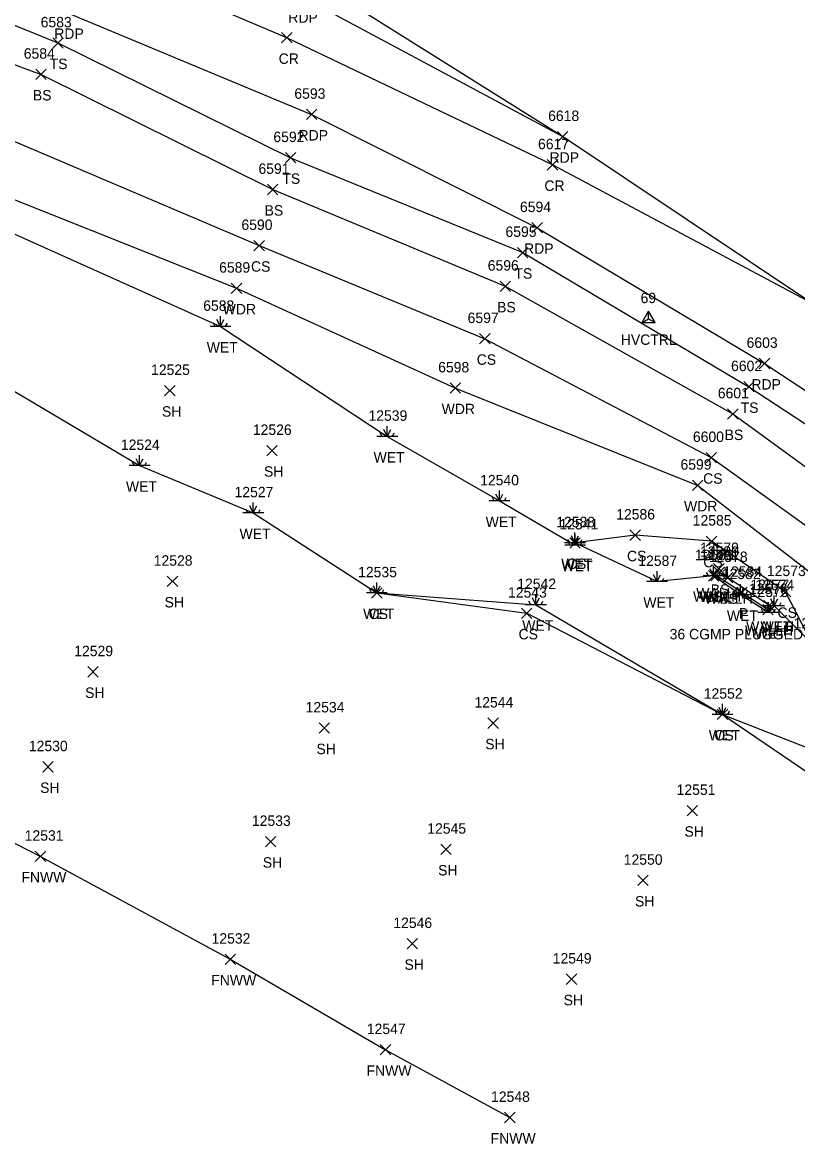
# Model space of a CAD drawing. Extents: x 1462089 to 1464015, y 730534 to 736144.
# Drawn here: x 1463221.5 to 1463370, y 731180.7 to 731395.6 of the extents above; entities that cross this region are included whole.
import ezdxf

# ---------------------------------------------------------------- set-up
doc = ezdxf.new("R2010")
doc.units = 0
for name, color, linetype in [('C_A', 7, 'Continuous'), ('C_I', 7, 'Continuous'), ('CPSM', 7, 'Continuous'), ('D_A', 7, 'Continuous'), ('D_C', 7, 'Continuous'), ('D_I', 7, 'Continuous'), ('D_TIC', 7, 'Continuous'), ('DHW', 7, 'Continuous'), ('L_A', 7, 'Continuous'), ('L_I', 7, 'Continuous'), ('L_TIC', 7, 'Continuous'), ('LAWA', 7, 'Continuous'), ('LELB', 7, 'Continuous'), ('LFNC', 7, 'Continuous'), ('LWET', 7, 'Continuous'), ('P_A', 7, 'Continuous'), ('P_I', 7, 'Continuous'), ('P_TIC', 7, 'Continuous'), ('PET', 7, 'Continuous'), ('PRC', 7, 'Continuous')]:
    doc.layers.add(name, color=color, linetype=linetype)

msp = doc.modelspace()

# ---------------------------------------------------------------- linework, layer by layer
at = {"layer": 'CPSM'}
for p, q in [((1463340.16, 731338.09), (1463341.41, 731340.25)), ((1463342.66, 731338.09), (1463341.41, 731340.25)), ((1463341.41, 731338.81), (1463341.41, 731340.25)), ((1463340.16, 731338.09), (1463341.41, 731338.81)), ((1463340.16, 731338.09), (1463342.66, 731338.09)), ((1463341.41, 731338.81), (1463341.41, 731338.81)), ((1463341.41, 731338.81), (1463342.66, 731338.09))]:
    msp.add_line(p, q, dxfattribs=at)
at = {"layer": 'D_TIC'}
for points in [[(1463353.35, 731288.59), (1463355.35, 731290.59)], [(1463355.35, 731288.59), (1463353.35, 731290.59)], [(1463353.35, 731288.59), (1463355.35, 731290.59)], [(1463355.35, 731288.59), (1463353.35, 731290.59)], [(1463353.96, 731289.2), (1463355.96, 731291.2)], [(1463355.96, 731289.2), (1463353.96, 731291.2)], [(1463355.55, 731288.2), (1463357.55, 731290.2)], [(1463357.55, 731288.2), (1463355.55, 731290.2)], [(1463358.31, 731285.37), (1463360.31, 731287.37)], [(1463360.31, 731285.37), (1463358.31, 731287.37)], [(1463363.28, 731282.06), (1463365.28, 731284.06)], [(1463365.28, 731282.06), (1463363.28, 731284.06)], [(1463363.28, 731282.06), (1463365.28, 731284.06)], [(1463365.28, 731282.06), (1463363.28, 731284.06)], [(1463363.51, 731282.83), (1463365.51, 731284.83)], [(1463365.51, 731282.83), (1463363.51, 731284.83)]]:
    msp.add_lwpolyline(points, dxfattribs=at)
at = {"layer": 'DHW'}
for points in [[(1463364.28, 731283.06), (1463364.51, 731283.83), (1463356.55, 731289.2), (1463354.96, 731290.2), (1463354.35, 731289.59)], [(1463364.28, 731283.06), (1463354.35, 731289.59)]]:
    msp.add_lwpolyline(points, dxfattribs=at)
at = {"layer": 'L_TIC'}
for points in [[(1463227.27, 731390.66), (1463229.27, 731392.66)], [(1463229.27, 731390.66), (1463227.27, 731392.66)], [(1463224.03, 731384.65), (1463226.03, 731386.65)], [(1463226.03, 731384.65), (1463224.03, 731386.65)], [(1463271.85, 731368.67), (1463273.85, 731370.67)], [(1463273.85, 731368.67), (1463271.85, 731370.67)], [(1463268.42, 731362.58), (1463270.42, 731364.58)], [(1463270.42, 731362.58), (1463268.42, 731364.58)], [(1463265.81, 731351.83), (1463267.81, 731353.83)], [(1463267.81, 731351.83), (1463265.81, 731353.83)], [(1463316.31, 731350.5), (1463318.31, 731352.5)], [(1463318.31, 731350.5), (1463316.31, 731352.5)], [(1463261.47, 731343.65), (1463263.47, 731345.65)], [(1463263.47, 731343.65), (1463261.47, 731345.65)], [(1463312.96, 731344.04), (1463314.96, 731346.04)], [(1463314.96, 731344.04), (1463312.96, 731346.04)], [(1463309.06, 731333.99), (1463311.06, 731335.99)], [(1463311.06, 731333.99), (1463309.06, 731335.99)], [(1463303.42, 731324.53), (1463305.42, 731326.53)], [(1463305.42, 731324.53), (1463303.42, 731326.53)], [(1463359.65, 731324.78), (1463361.65, 731326.78)], [(1463361.65, 731324.78), (1463359.65, 731326.78)], [(1463248.7, 731324.05), (1463250.7, 731326.05)], [(1463250.7, 731324.05), (1463248.7, 731326.05)], [(1463356.55, 731319.57), (1463358.55, 731321.57)], [(1463358.55, 731319.57), (1463356.55, 731321.57)], [(1463268.26, 731312.55), (1463270.26, 731314.55)], [(1463270.26, 731312.55), (1463268.26, 731314.55)], [(1463352.43, 731311.2), (1463354.43, 731313.2)], [(1463354.43, 731311.2), (1463352.43, 731313.2)], [(1463349.84, 731305.89), (1463351.84, 731307.89)], [(1463351.84, 731305.89), (1463349.84, 731307.89)], [(1463337.85, 731296.34), (1463339.85, 731298.34)], [(1463339.85, 731296.34), (1463337.85, 731298.34)], [(1463326.32, 731294.86), (1463328.32, 731296.86)], [(1463328.32, 731294.86), (1463326.32, 731296.86)], [(1463352.47, 731295.18), (1463354.47, 731297.18)], [(1463354.47, 731295.18), (1463352.47, 731297.18)], [(1463353.87, 731289.91), (1463355.87, 731291.91)], [(1463355.87, 731289.91), (1463353.87, 731291.91)], [(1463352.87, 731288.54), (1463354.87, 731290.54)], [(1463354.87, 731288.54), (1463352.87, 731290.54)], [(1463355.55, 731288.2), (1463357.55, 731290.2)], [(1463357.55, 731288.2), (1463355.55, 731290.2)], [(1463249.21, 731287.49), (1463251.21, 731289.49)], [(1463251.21, 731287.49), (1463249.21, 731289.49)], [(1463366.68, 731285.5), (1463368.68, 731287.5)], [(1463368.68, 731285.5), (1463366.68, 731287.5)], [(1463288.36, 731285.27), (1463290.36, 731287.27)], [(1463290.36, 731285.27), (1463288.36, 731287.27)], [(1463317.08, 731281.37), (1463319.08, 731283.37)], [(1463319.08, 731281.37), (1463317.08, 731283.37)], [(1463233.99, 731270.15), (1463235.99, 731272.15)], [(1463235.99, 731270.15), (1463233.99, 731272.15)], [(1463354.58, 731262), (1463356.58, 731264)], [(1463356.58, 731262), (1463354.58, 731264)], [(1463310.65, 731260.31), (1463312.65, 731262.31)], [(1463312.65, 731260.31), (1463310.65, 731262.31)], [(1463278.31, 731259.37), (1463280.31, 731261.37)], [(1463280.31, 731259.37), (1463278.31, 731261.37)], [(1463225.37, 731251.94), (1463227.37, 731253.94)], [(1463227.37, 731251.94), (1463225.37, 731253.94)], [(1463348.81, 731243.56), (1463350.81, 731245.56)], [(1463350.81, 731243.56), (1463348.81, 731245.56)], [(1463268.02, 731237.62), (1463270.02, 731239.62)], [(1463270.02, 731237.62), (1463268.02, 731239.62)], [(1463301.61, 731236.13), (1463303.61, 731238.13)], [(1463303.61, 731236.13), (1463301.61, 731238.13)], [(1463223.93, 731234.79), (1463225.93, 731236.79)], [(1463225.93, 731234.79), (1463223.93, 731236.79)], [(1463339.34, 731230.18), (1463341.34, 731232.18)], [(1463341.34, 731230.18), (1463339.34, 731232.18)], [(1463295.17, 731218.05), (1463297.17, 731220.05)], [(1463297.17, 731218.05), (1463295.17, 731220.05)], [(1463260.29, 731215.06), (1463262.29, 731217.06)], [(1463262.29, 731215.06), (1463260.29, 731217.06)], [(1463325.66, 731211.25), (1463327.66, 731213.25)], [(1463327.66, 731211.25), (1463325.66, 731213.25)], [(1463290.03, 731197.73), (1463292.03, 731199.73)], [(1463292.03, 731197.73), (1463290.03, 731199.73)], [(1463313.83, 731184.74), (1463315.83, 731186.74)], [(1463315.83, 731184.74), (1463313.83, 731186.74)]]:
    msp.add_lwpolyline(points, dxfattribs=at)
at = {"layer": 'LAWA'}
msp.add_lwpolyline([(1463081.03, 731412.21), (1463134.05, 731397.07), (1463171.56, 731375.44), (1463216.46, 731362.98), (1463262.47, 731344.65), (1463304.42, 731325.53), (1463350.84, 731306.89), (1463387.42, 731278.58), (1463433.98, 731239.1)], dxfattribs=at)
at = {"layer": 'LELB'}
for points in [[(1462725.83, 731477.73), (1462699.03, 731484.88), (1462678.02, 731490.51), (1462672.21, 731492.87), (1462685.03, 731534.1), (1462694.09, 731551.02), (1462707.07, 731562.68), (1462723.7, 731570.83), (1462738.52, 731573.85), (1462757.84, 731571.09), (1462803.89, 731553.92), (1462852.61, 731535.53), (1462892.59, 731519.26), (1462943.53, 731500), (1462989.56, 731482.33), (1463038.41, 731464.73), (1463096.36, 731442.72), (1463144.39, 731425.15), (1463184.91, 731409.31), (1463228.27, 731391.66), (1463272.85, 731369.67), (1463317.31, 731351.5), (1463360.65, 731325.78), (1463401.48, 731298.99)], [(1462704.46, 731497.81), (1462686.16, 731500.02), (1462698.22, 731528.94), (1462703.29, 731542), (1462714.64, 731556.34), (1462732.86, 731563.96), (1462758.79, 731560.72), (1462800.62, 731547.77), (1462850.71, 731531.04), (1462891.22, 731514), (1462941.79, 731496.05), (1462986.9, 731476.74), (1463039.19, 731460.33), (1463094.46, 731438.38), (1463142.72, 731421.22), (1463180.95, 731402.04), (1463225.03, 731385.65), (1463269.42, 731363.58), (1463313.96, 731345.04), (1463357.55, 731320.57), (1463397.02, 731291.85), (1463445.25, 731256.26)], [(1462986.9, 731476.74), (1463033.15, 731447.98), (1463087.53, 731423.89), (1463138.54, 731409.22), (1463176.78, 731387.71), (1463218.91, 731373.24), (1463266.81, 731352.83), (1463310.06, 731334.99), (1463353.43, 731312.2), (1463391.94, 731284.58), (1463438.94, 731247.62)], [(1463372.8, 731276.46), (1463367.68, 731286.5), (1463353.47, 731296.18), (1463338.85, 731297.34), (1463327.32, 731295.86)], [(1463356.55, 731289.2), (1463354.87, 731290.91), (1463353.87, 731289.54)], [(1463289.36, 731286.27), (1463318.08, 731282.37), (1463355.58, 731263), (1463386.65, 731241.84), (1463427.25, 731219.05)]]:
    msp.add_lwpolyline(points, dxfattribs=at)
at = {"layer": 'LFNC'}
msp.add_lwpolyline([(1462866.1, 731423.83), (1462898.03, 731407.27), (1462902.6, 731406.12), (1462940.18, 731384.56), (1462969.15, 731369), (1462989.5, 731357.62), (1463015.63, 731343.66), (1463061.19, 731318.77), (1463091.63, 731303.37), (1463126.82, 731285.41), (1463155.7, 731270.92), (1463169.89, 731264.01), (1463224.93, 731235.79), (1463261.29, 731216.06), (1463291.03, 731198.73), (1463314.83, 731185.74)], dxfattribs=at)
at = {"layer": 'LWET'}
for p, q in [((1463259.4, 731337.33), (1463259.4, 731339.33)), ((1463259.4, 731337.33), (1463259.4, 731339.33)), ((1463261.4, 731337.33), (1463257.4, 731337.33)), ((1463261.4, 731337.33), (1463257.4, 731337.33)), ((1463258.4, 731337.33), (1463258.07, 731338)), ((1463258.4, 731337.33), (1463258.07, 731338)), ((1463259.4, 731337.33), (1463258.74, 731338.67)), ((1463259.4, 731337.33), (1463258.74, 731338.67)), ((1463259.4, 731337.33), (1463260.07, 731338.67)), ((1463259.4, 731337.33), (1463260.07, 731338.67)), ((1463260.4, 731337.33), (1463260.74, 731338)), ((1463260.4, 731337.33), (1463260.74, 731338)), ((1463291.36, 731316.26), (1463290.69, 731317.59)), ((1463291.36, 731316.26), (1463291.36, 731318.26)), ((1463291.36, 731316.26), (1463292.03, 731317.59)), ((1463293.36, 731316.26), (1463289.36, 731316.26)), ((1463290.36, 731316.26), (1463290.03, 731316.92)), ((1463292.36, 731316.26), (1463292.69, 731316.92)), ((1463242.92, 731310.67), (1463242.58, 731311.34)), ((1463243.92, 731310.67), (1463243.25, 731312)), ((1463243.92, 731310.67), (1463243.92, 731312.67)), ((1463243.92, 731310.67), (1463244.58, 731312)), ((1463244.92, 731310.67), (1463245.25, 731311.34)), ((1463245.92, 731310.67), (1463241.92, 731310.67)), ((1463312.83, 731303.89), (1463312.16, 731305.22)), ((1463312.83, 731303.89), (1463312.83, 731305.89)), ((1463312.83, 731303.89), (1463313.5, 731305.22)), ((1463265.69, 731301.6), (1463265.02, 731302.94)), ((1463265.69, 731301.6), (1463265.69, 731303.6)), ((1463265.69, 731301.6), (1463266.35, 731302.94)), ((1463314.83, 731303.89), (1463310.83, 731303.89)), ((1463311.83, 731303.89), (1463311.5, 731304.56)), ((1463313.83, 731303.89), (1463314.16, 731304.56)), ((1463267.69, 731301.6), (1463263.69, 731301.6)), ((1463264.69, 731301.6), (1463264.35, 731302.27)), ((1463266.69, 731301.6), (1463267.02, 731302.27)), ((1463326.32, 731295.86), (1463325.98, 731296.53)), ((1463326.32, 731295.86), (1463325.98, 731296.53)), ((1463326.36, 731295.44), (1463326.03, 731296.1)), ((1463327.32, 731295.86), (1463326.65, 731297.19)), ((1463327.32, 731295.86), (1463326.65, 731297.19)), ((1463327.36, 731295.44), (1463326.7, 731296.77)), ((1463327.32, 731295.86), (1463327.32, 731297.86)), ((1463327.32, 731295.86), (1463327.32, 731297.86)), ((1463327.32, 731295.86), (1463327.98, 731297.19)), ((1463327.32, 731295.86), (1463327.98, 731297.19)), ((1463327.36, 731295.44), (1463327.36, 731297.44)), ((1463327.36, 731295.44), (1463328.03, 731296.77)), ((1463328.32, 731295.86), (1463328.65, 731296.53)), ((1463328.32, 731295.86), (1463328.65, 731296.53)), ((1463328.36, 731295.44), (1463328.7, 731296.1)), ((1463329.32, 731295.86), (1463325.32, 731295.86)), ((1463329.32, 731295.86), (1463325.32, 731295.86)), ((1463329.36, 731295.44), (1463325.36, 731295.44)), ((1463343.04, 731288.44), (1463342.37, 731289.77)), ((1463343.04, 731288.44), (1463343.04, 731290.44)), ((1463343.04, 731288.44), (1463343.71, 731289.77)), ((1463352.87, 731289.54), (1463352.54, 731290.21)), ((1463353.87, 731289.54), (1463353.21, 731290.88)), ((1463353.87, 731289.54), (1463353.87, 731291.54)), ((1463353.87, 731289.54), (1463354.54, 731290.88)), ((1463354.87, 731289.54), (1463355.21, 731290.21)), ((1463289.36, 731286.27), (1463288.69, 731287.6)), ((1463289.36, 731286.27), (1463289.36, 731288.27)), ((1463289.36, 731286.27), (1463290.02, 731287.6)), ((1463345.04, 731288.44), (1463341.04, 731288.44)), ((1463342.04, 731288.44), (1463341.71, 731289.1)), ((1463344.04, 731288.44), (1463344.37, 731289.1)), ((1463355.87, 731289.54), (1463351.87, 731289.54)), ((1463359.04, 731285.92), (1463359.04, 731287.92)), ((1463291.36, 731286.27), (1463287.36, 731286.27)), ((1463288.36, 731286.27), (1463288.02, 731286.93)), ((1463290.36, 731286.27), (1463290.69, 731286.93)), ((1463319.85, 731284.02), (1463319.18, 731285.35)), ((1463319.85, 731284.02), (1463319.85, 731286.02)), ((1463319.85, 731284.02), (1463320.51, 731285.35)), ((1463361.04, 731285.92), (1463357.04, 731285.92)), ((1463358.04, 731285.92), (1463357.71, 731286.59)), ((1463359.04, 731285.92), (1463358.37, 731287.25)), ((1463359.04, 731285.92), (1463359.71, 731287.25)), ((1463360.04, 731285.92), (1463360.37, 731286.59)), ((1463365.48, 731283.8), (1463365.48, 731285.8)), ((1463321.85, 731284.02), (1463317.85, 731284.02)), ((1463318.85, 731284.02), (1463318.51, 731284.68)), ((1463320.85, 731284.02), (1463321.18, 731284.68)), ((1463363.38, 731282.49), (1463363.05, 731283.16)), ((1463367.48, 731283.8), (1463363.48, 731283.8)), ((1463364.38, 731282.49), (1463363.72, 731283.83)), ((1463364.48, 731283.8), (1463364.15, 731284.46)), ((1463364.38, 731282.49), (1463364.38, 731284.49)), ((1463364.38, 731282.49), (1463365.05, 731283.83)), ((1463365.48, 731283.8), (1463364.82, 731285.13)), ((1463365.38, 731282.49), (1463365.72, 731283.16)), ((1463365.48, 731283.8), (1463366.15, 731285.13)), ((1463366.48, 731283.8), (1463366.82, 731284.46)), ((1463366.38, 731282.49), (1463362.38, 731282.49)), ((1463355.58, 731263), (1463354.91, 731264.33)), ((1463355.58, 731263), (1463355.58, 731265)), ((1463355.58, 731263), (1463356.25, 731264.33)), ((1463357.58, 731263), (1463353.58, 731263)), ((1463354.58, 731263), (1463354.25, 731263.67)), ((1463356.58, 731263), (1463356.91, 731263.67))]:
    msp.add_line(p, q, dxfattribs=at)
for points in [[(1462733.57, 731494.55), (1462725.26, 731500.55), (1462719.94, 731502.96), (1462723.6, 731512.41), (1462733.75, 731518.35), (1462743.36, 731523.25), (1462753.89, 731528.6), (1462746.86, 731535.71), (1462735.45, 731540.19), (1462722.91, 731541.96), (1462719.94, 731549.27), (1462730.7, 731550.95), (1462750.36, 731546.11), (1462796.24, 731531.79), (1462845.76, 731520.14), (1462890.22, 731497.14), (1462935.58, 731479.91), (1462979.84, 731458.59), (1463028.53, 731430.07), (1463078.39, 731408.92), (1463133.15, 731393.57), (1463171.56, 731375.44), (1463214.42, 731357.49), (1463259.4, 731337.33)], [(1463259.4, 731337.33), (1463291.36, 731316.26), (1463312.83, 731303.89), (1463327.36, 731295.44), (1463327.32, 731295.86)], [(1463210.27, 731330.63), (1463243.92, 731310.67), (1463265.69, 731301.6), (1463289.36, 731286.27), (1463319.85, 731284.02), (1463355.58, 731263), (1463388.54, 731250.07), (1463427.25, 731219.05)], [(1463437.33, 731230.05), (1463396.06, 731260.47), (1463372.8, 731276.46), (1463365.48, 731283.8), (1463364.38, 731282.49), (1463359.04, 731285.92), (1463353.87, 731289.54), (1463343.04, 731288.44), (1463327.32, 731295.86)]]:
    msp.add_lwpolyline(points, dxfattribs=at)
at = {"layer": 'P_TIC'}
for points in [[(1463271.12, 731391.66), (1463273.12, 731393.66)], [(1463273.12, 731391.66), (1463271.12, 731393.66)], [(1463275.87, 731376.97), (1463277.87, 731378.97)], [(1463277.87, 731376.97), (1463275.87, 731378.97)], [(1463323.96, 731372.71), (1463325.96, 731374.71)], [(1463325.96, 731372.71), (1463323.96, 731374.71)], [(1463323.96, 731372.71), (1463325.96, 731374.71)], [(1463325.96, 731372.71), (1463323.96, 731374.71)], [(1463322.02, 731367.31), (1463324.02, 731369.31)], [(1463324.02, 731367.31), (1463322.02, 731369.31)], [(1463319.08, 731355.26), (1463321.08, 731357.26)], [(1463321.08, 731355.26), (1463319.08, 731357.26)], [(1463362.63, 731329.24), (1463364.63, 731331.24)], [(1463364.63, 731329.24), (1463362.63, 731331.24)]]:
    msp.add_lwpolyline(points, dxfattribs=at)
at = {"layer": 'PET'}
for points in [[(1463461.34, 731279.61), (1463416.02, 731311.33), (1463372.71, 731341.8), (1463324.96, 731373.71), (1463274.92, 731400.55), (1463226.84, 731425.24), (1463198.61, 731435.81), (1463171.74, 731446.45), (1463119.56, 731465.71), (1463068.75, 731485.01), (1463020.22, 731503.96), (1462972.87, 731521.72), (1462924.96, 731539.86), (1462877.42, 731558.69), (1462826.02, 731577.33), (1462782.49, 731593.34), (1462768.74, 731598.43), (1462762.18, 731600.75), (1462739.52, 731609.73), (1462723.72, 731618.83), (1462715.82, 731624.41), (1462713.48, 731627.53), (1462712.47, 731631.19), (1462712.89, 731635.26)], [(1462682, 731542.57), (1462690.37, 731554.44), (1462701.87, 731565.32), (1462718.63, 731575.1), (1462733.82, 731578.91), (1462746.81, 731578.39), (1462756.2, 731576.5), (1462761.65, 731574.84), (1462805.91, 731559.14), (1462855.47, 731540.72), (1462896.06, 731525.28), (1462946.06, 731505.97), (1462992.04, 731488.44), (1463040, 731470.15), (1463098.6, 731447.89), (1463146.47, 731429.53), (1463186.4, 731413.97), (1463230.08, 731397.45), (1463276.87, 731377.97), (1463320.08, 731356.26), (1463363.63, 731330.24), (1463405.12, 731302.86), (1463454, 731267.4)], [(1463324.96, 731373.71), (1463276.7, 731404.05), (1463229.41, 731432.85), (1463202.65, 731449.59), (1463177.33, 731463.86), (1463131.04, 731490.46)]]:
    msp.add_lwpolyline(points, dxfattribs=at)
at = {"layer": 'PRC'}
msp.add_lwpolyline([(1463372.71, 731341.8), (1463323.02, 731368.31), (1463272.12, 731392.66), (1463219.71, 731414.93), (1463167.62, 731434.61), (1463114.61, 731454.7), (1463064.71, 731473.62), (1463016.24, 731492.36), (1462967.74, 731510.88), (1462920.72, 731528.45), (1462871.86, 731546.95), (1462821.92, 731566.17), (1462781.52, 731581.37), (1462739.57, 731595.33), (1462703.33, 731606.12)], dxfattribs=at)

# ---------------------------------------------------------------- texts
at = {"layer": 'C_A'}
msp.add_text('HVCTRL', height=2, dxfattribs=at).set_placement((1463336.1, 731333.81))
at = {"layer": 'C_I'}
msp.add_text('69', height=2, dxfattribs=at).set_placement((1463339.89, 731341.81))
at = {"layer": 'D_A'}
for s, p in [('WALLH', (1463349.94, 731284.59)), ('WALLH', (1463349.94, 731284.59)), ('WALLH', (1463350.55, 731285.2)), ('WALLH', (1463352.14, 731284.2)), ('P', (1463358.69, 731281.37)), ('WALLH', (1463359.87, 731278.06)), ('WALLH', (1463359.87, 731278.06)), ('WALLH', (1463360.1, 731278.83))]:
    msp.add_text(s, height=2, dxfattribs=at).set_placement(p)
at = {"layer": 'D_C'}
msp.add_text('36 CGMP PLUGGED', height=2, dxfattribs=at).set_placement((1463345.46, 731277.37))
at = {"layer": 'D_I'}
for s, p in [('12580', (1463351.28, 731293.2)), ('12581', (1463351.32, 731292.59)), ('12581', (1463351.32, 731292.59)), ('12578', (1463352.96, 731292.2)), ('12584', (1463355.72, 731289.37)), ('12576', (1463360.63, 731286.06)), ('12576', (1463360.63, 731286.06)), ('12577', (1463360.92, 731286.83))]:
    msp.add_text(s, height=2, dxfattribs=at).set_placement(p)
at = {"layer": 'L_A'}
for s, p in [('TS', (1463226.68, 731386.66)), ('BS', (1463223.47, 731380.65)), ('TS', (1463271.26, 731364.67)), ('BS', (1463267.86, 731358.58)), ('CS', (1463265.26, 731347.83)), ('TS', (1463315.72, 731346.5)), ('WDR', (1463259.83, 731339.65)), ('BS', (1463312.4, 731340.04)), ('WET', (1463256.78, 731332.33)), ('WET', (1463256.78, 731332.33)), ('CS', (1463308.5, 731329.99)), ('SH', (1463248.19, 731320.05)), ('WDR', (1463301.78, 731320.53)), ('TS', (1463359.06, 731320.78)), ('BS', (1463355.99, 731315.57)), ('WET', (1463288.74, 731311.26)), ('SH', (1463267.74, 731308.55)), ('CS', (1463351.87, 731307.2)), ('WET', (1463241.3, 731305.67)), ('WDR', (1463348.21, 731301.89)), ('WET', (1463310.21, 731298.89)), ('WET', (1463263.06, 731296.6)), ('CS', (1463337.29, 731292.34)), ('WET', (1463324.69, 731290.86)), ('WET', (1463324.69, 731290.86)), ('WET', (1463324.74, 731290.44)), ('CS', (1463325.76, 731290.86)), ('CS', (1463351.91, 731291.18)), ('BS', (1463353.32, 731285.91)), ('SH', (1463248.7, 731283.49)), ('WET', (1463340.42, 731283.44)), ('WET', (1463351.25, 731284.54)), ('BS', (1463352.31, 731284.54)), ('BS', (1463354.99, 731284.2)), ('WET', (1463286.74, 731281.27)), ('CS', (1463287.8, 731281.27)), ('CS', (1463366.12, 731281.5)), ('WET', (1463317.22, 731279.02)), ('WET', (1463356.42, 731280.92)), ('CS', (1463316.52, 731277.37)), ('WET', (1463361.76, 731277.49)), ('WET', (1463362.86, 731278.8)), ('SH', (1463233.48, 731266.15)), ('WET', (1463352.96, 731258)), ('CS', (1463354.02, 731258)), ('SH', (1463277.79, 731255.37)), ('SH', (1463310.13, 731256.31)), ('SH', (1463224.86, 731247.94)), ('SH', (1463348.3, 731239.56)), ('SH', (1463267.51, 731233.62)), ('SH', (1463301.1, 731232.13)), ('FNWW', (1463221.27, 731230.79)), ('SH', (1463338.82, 731226.18)), ('SH', (1463294.66, 731214.05)), ('FNWW', (1463257.63, 731211.06)), ('SH', (1463325.15, 731207.25)), ('FNWW', (1463287.38, 731193.73)), ('FNWW', (1463311.17, 731180.74))]:
    msp.add_text(s, height=2, dxfattribs=at).set_placement(p)
at = {"layer": 'L_I'}
for s, p in [('6583', (1463224.96, 731394.66)), ('6584', (1463221.72, 731388.65)), ('6592', (1463269.54, 731372.67)), ('6591', (1463266.68, 731366.58)), ('6590', (1463263.42, 731355.83)), ('6595', (1463314, 731354.5)), ('6596', (1463310.6, 731348.04)), ('6589', (1463259.15, 731347.65)), ('6588', (1463256.1, 731340.33)), ('6588', (1463256.1, 731340.33)), ('6597', (1463306.75, 731337.99)), ('6598', (1463301.11, 731328.53)), ('6602', (1463357.22, 731328.78)), ('12525', (1463246.11, 731328.05)), ('6601', (1463354.68, 731323.57)), ('12539', (1463287.76, 731319.26)), ('12526', (1463265.61, 731316.55)), ('12524', (1463240.33, 731313.67)), ('6600', (1463349.91, 731315.2)), ('6599', (1463347.53, 731309.89)), ('12540', (1463309.15, 731306.89)), ('12527', (1463262.1, 731304.6)), ('12588', (1463323.73, 731298.86)), ('12588', (1463323.73, 731298.86)), ('12588', (1463323.73, 731298.86)), ('12541', (1463324.34, 731298.44)), ('12586', (1463335.21, 731300.34)), ('12585', (1463349.88, 731299.18)), ('12583', (1463350.28, 731292.54)), ('12583', (1463350.28, 731292.54)), ('12579', (1463351.28, 731293.91)), ('12578', (1463352.96, 731292.2)), ('12528', (1463246.62, 731291.49)), ('12587', (1463339.45, 731291.44)), ('12535', (1463285.77, 731289.27)), ('12535', (1463285.77, 731289.27)), ('12582', (1463355.45, 731288.92)), ('12573', (1463364.09, 731289.5)), ('12542', (1463316.26, 731287.02)), ('12575', (1463360.79, 731285.49)), ('12574', (1463361.89, 731286.8)), ('12543', (1463314.49, 731285.37)), ('12572', (1463369.21, 731279.46)), ('12572', (1463369.21, 731279.46)), ('12529', (1463231.39, 731274.15)), ('12544', (1463308.06, 731264.31)), ('12552', (1463351.99, 731266)), ('12552', (1463351.99, 731266)), ('12534', (1463275.72, 731263.37)), ('12530', (1463222.7, 731255.94)), ('12551', (1463346.79, 731247.56)), ('12533', (1463265.43, 731241.62)), ('12531', (1463221.9, 731238.79)), ('12545', (1463299.02, 731240.13)), ('12550', (1463336.66, 731234.18)), ('12546', (1463292.52, 731222.05)), ('12532', (1463257.7, 731219.06)), ('12549', (1463323.06, 731215.25)), ('12547', (1463287.44, 731201.73)), ('12548', (1463311.24, 731188.74))]:
    msp.add_text(s, height=2, dxfattribs=at).set_placement(p)
at = {"layer": 'P_A'}
for s, p in [('RDP', (1463272.41, 731395.55)), ('RDP', (1463227.57, 731392.45)), ('CR', (1463270.56, 731387.66)), ('RDP', (1463274.36, 731372.97)), ('RDP', (1463322.45, 731368.71)), ('RDP', (1463322.45, 731368.71)), ('CR', (1463321.46, 731363.31)), ('RDP', (1463317.57, 731351.26)), ('RDP', (1463361.12, 731325.24))]:
    msp.add_text(s, height=2, dxfattribs=at).set_placement(p)
at = {"layer": 'P_I'}
for s, p in [('6593', (1463273.56, 731380.97)), ('6618', (1463322.18, 731376.71)), ('6618', (1463322.18, 731376.71)), ('6617', (1463320.24, 731371.31)), ('6594', (1463316.78, 731359.26)), ('6603', (1463360.2, 731333.24))]:
    msp.add_text(s, height=2, dxfattribs=at).set_placement(p)

doc.saveas('drawing.dxf')
